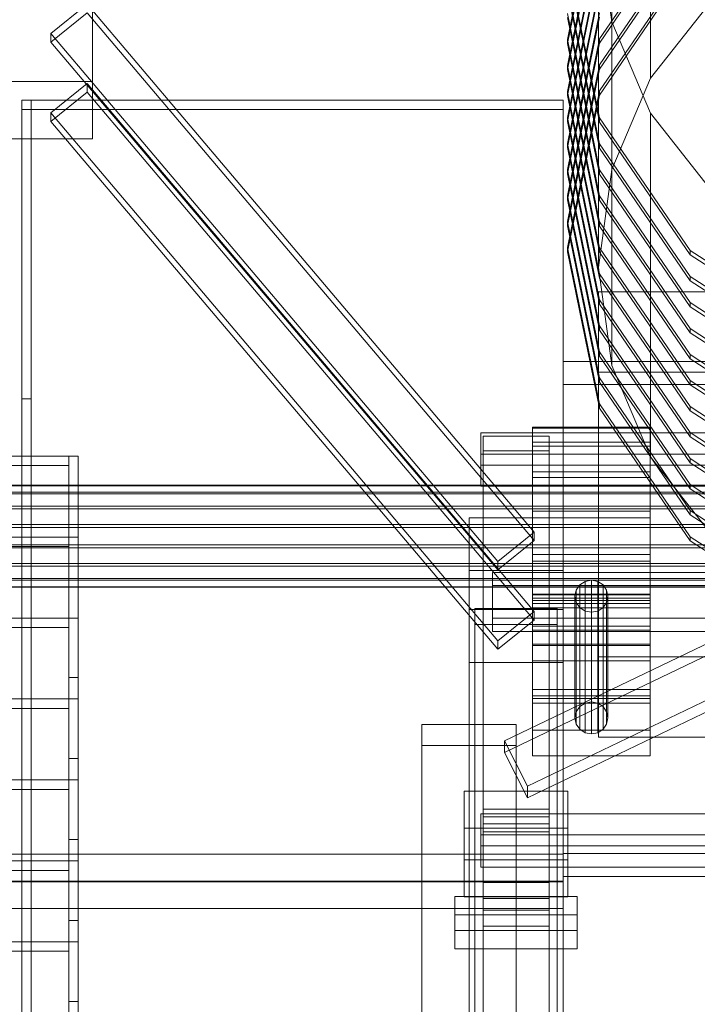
# Model space of a CAD drawing. Header units: millimetres. Extents: x -2233 to 61924, y -68080 to 6847.
# Tile 397 of 656: x 1269 to 1557, y -32699 to -32281. Entities that reach past the tile are written whole.
import ezdxf

# ---------------------------------------------------------------- set-up
doc = ezdxf.new("R2010")
doc.units = ezdxf.units.MM
doc.layers.add('frontal_C03', color=7, linetype='Continuous', lineweight=0)
doc.layers.add('frontal_C03-dry', color=7, linetype='Continuous', lineweight=0)

msp = doc.modelspace()

# ---------------------------------------------------------------- linework, layer by layer
at = {"layer": 'frontal_C03'}
for p, q in [((1537.106, -32305.56), (1537.106, -32159.585)), ((1300, -32181.172), (1300, -32306.935)), ((1520.622, -32344.338), (1520.622, -32198.364)), ((1300, -32331.296), (1300, -32205.534)), ((1515.365, -32222.633), (1501.8, -32289.085)), ((1501.8, -32290.882), (1515.365, -32224.43)), ((1515.365, -32233.675), (1501.8, -32300.127)), ((1553.994, -32232.548), (1515.365, -32288.883)), ((1515.365, -32290.68), (1553.994, -32234.344)), ((1501.8, -32301.924), (1515.365, -32235.471)), ((1515, -32239.978), (1520.622, -32281.592)), ((1515, -32385.953), (1515, -32239.978)), ((1515.365, -32244.716), (1501.8, -32311.169)), ((1501.8, -32312.965), (1515.365, -32246.513)), ((1553.994, -32243.589), (1515.365, -32299.925)), ((1515.365, -32301.721), (1553.994, -32245.386)), ((1553.994, -32254.631), (1515.365, -32310.966)), ((1515.365, -32255.758), (1501.8, -32322.21)), ((1501.8, -32255.96), (1515.365, -32322.413)), ((1501.8, -32324.007), (1515.365, -32257.555)), ((1515.365, -32324.209), (1501.8, -32257.757)), ((1515.365, -32312.763), (1553.994, -32256.428)), ((1515.365, -32266.8), (1501.8, -32333.252)), ((1501.8, -32267.002), (1515.365, -32333.454)), ((1501.8, -32335.049), (1515.365, -32268.596)), ((1515.365, -32335.251), (1501.8, -32268.799)), ((1282.29, -32286.596), (1297.71, -32274.184)), ((1297.71, -32274.184), (1487.71, -32498.309)), ((1537.106, -32305.56), (1563.327, -32272.26)), ((1297.71, -32277.777), (1282.29, -32290.189)), ((1487.71, -32501.902), (1297.71, -32277.777)), ((1515.365, -32277.841), (1501.8, -32344.294)), ((1501.8, -32278.044), (1515.365, -32344.496)), ((1501.8, -32346.09), (1515.365, -32279.638)), ((1515.365, -32346.293), (1501.8, -32279.84)), ((1520.622, -32281.592), (1537.106, -32320.371)), ((1520.622, -32427.567), (1520.622, -32281.592)), ((1282.29, -32290.189), (1282.29, -32286.596)), ((1472.29, -32510.721), (1282.29, -32286.596)), ((1515.365, -32288.883), (1501.8, -32355.335)), ((1515.365, -32290.68), (1515.365, -32288.883)), ((1472.29, -32514.314), (1282.29, -32290.189)), ((1501.8, -32289.085), (1515.365, -32355.538)), ((1501.8, -32290.882), (1501.8, -32289.085)), ((1501.8, -32357.132), (1515.365, -32290.68)), ((1515.365, -32357.334), (1501.8, -32290.882)), ((1515.365, -32299.925), (1501.8, -32366.377)), ((1501.8, -32300.127), (1515.365, -32366.579)), ((1501.8, -32301.924), (1501.8, -32300.127)), ((1515.365, -32301.721), (1515.365, -32299.925)), ((1501.8, -32368.174), (1515.365, -32301.721)), ((1515.365, -32368.376), (1501.8, -32301.924)), ((1520.622, -32344.338), (1537.106, -32305.56)), ((1300, -32306.935), (-1300, -32306.935)), ((1282.29, -32320.282), (1297.71, -32307.87)), ((1297.71, -32307.87), (1297.71, -32311.463)), ((1297.71, -32307.87), (1487.71, -32531.995)), ((1300, -32331.296), (1300, -32306.935)), ((1297.71, -32311.463), (1282.29, -32323.876)), ((1487.71, -32535.588), (1297.71, -32311.463)), ((1515.365, -32310.966), (1501.8, -32377.419)), ((1501.8, -32311.169), (1515.365, -32377.621)), ((1501.8, -32312.965), (1501.8, -32311.169)), ((1501.8, -32379.215), (1515.365, -32312.763)), ((1515.365, -32379.418), (1501.8, -32312.965)), ((1515.365, -32312.763), (1515.365, -32310.966)), ((1270, -32441.623), (1270, -32314.944)), ((1270, -32314.944), (1270, -34875.113)), ((1274, -32314.944), (1270, -32314.944)), ((1270, -32314.944), (1500, -32314.944)), ((1270, -32318.841), (1270, -32314.944)), ((1274, -34875.113), (1274, -32314.944)), ((1274, -32314.944), (1274, -32441.623)), ((1500, -32314.944), (1500, -34875.113)), ((1500, -32314.944), (1500, -32318.841)), ((1500, -32318.841), (1270, -32318.841)), ((1270, -32318.841), (1270, -34879.011)), ((1282.29, -32323.876), (1282.29, -32320.282)), ((1472.29, -32544.407), (1282.29, -32320.282)), ((1500, -34879.011), (1500, -32318.841)), ((1501.8, -32322.21), (1515.365, -32388.663)), ((1501.8, -32324.007), (1501.8, -32322.21)), ((1537.106, -32320.371), (1563.327, -32353.67)), ((1537.106, -32466.345), (1537.106, -32320.371)), ((1472.29, -32548.001), (1282.29, -32323.876)), ((1515.365, -32390.459), (1501.8, -32324.007)), ((1515.365, -32322.413), (1553.994, -32378.748)), ((1515.365, -32324.209), (1515.365, -32322.413)), ((1553.994, -32380.545), (1515.365, -32324.209)), ((-1300, -32331.296), (1300, -32331.296)), ((1501.8, -32333.252), (1515.365, -32399.704)), ((1501.8, -32335.049), (1501.8, -32333.252)), ((1515.365, -32333.454), (1553.994, -32389.79)), ((1515.365, -32335.251), (1515.365, -32333.454)), ((1515.365, -32401.501), (1501.8, -32335.049)), ((1553.994, -32391.586), (1515.365, -32335.251)), ((1501.8, -32344.294), (1515.365, -32410.746)), ((1501.8, -32346.09), (1501.8, -32344.294)), ((1515.365, -32412.543), (1501.8, -32346.09)), ((1515, -32385.953), (1520.622, -32344.338)), ((1515.365, -32344.496), (1553.994, -32400.832)), ((1515.365, -32346.293), (1515.365, -32344.496)), ((1553.994, -32402.628), (1515.365, -32346.293)), ((1501.8, -32355.335), (1515.365, -32421.788)), ((1501.8, -32357.132), (1501.8, -32355.335)), ((1515.365, -32355.538), (1553.994, -32411.873)), ((1515.365, -32357.334), (1515.365, -32355.538)), ((1515.365, -32423.584), (1501.8, -32357.132)), ((1553.994, -32413.67), (1515.365, -32357.334)), ((1501.8, -32366.377), (1515.365, -32432.829)), ((1501.8, -32368.174), (1501.8, -32366.377)), ((1515.365, -32434.626), (1501.8, -32368.174)), ((1515.365, -32366.579), (1553.994, -32422.915)), ((1515.365, -32368.376), (1515.365, -32366.579)), ((1553.994, -32424.711), (1515.365, -32368.376)), ((1501.8, -32377.419), (1515.365, -32443.871)), ((1501.8, -32379.215), (1501.8, -32377.419)), ((1515.365, -32445.668), (1501.8, -32379.215)), ((1515.365, -32377.621), (1553.994, -32433.957)), ((1515.365, -32379.418), (1515.365, -32377.621)), ((1553.994, -32435.753), (1515.365, -32379.418)), ((1553.994, -32378.748), (1611.806, -32416.39)), ((1553.994, -32380.545), (1553.994, -32378.748)), ((1611.806, -32418.187), (1553.994, -32380.545)), ((1520.622, -32427.567), (1515, -32385.953)), ((1515.365, -32388.663), (1553.994, -32444.998)), ((1515.365, -32390.459), (1515.365, -32388.663)), ((1553.994, -32446.795), (1515.365, -32390.459)), ((1553.994, -32389.79), (1611.806, -32427.432)), ((1553.994, -32391.586), (1553.994, -32389.79)), ((1611.806, -32429.229), (1553.994, -32391.586)), ((1515, -32551.229), (1515, -32396.272)), ((1515, -32396.272), (1845, -32396.272)), ((1515, -32430.378), (1515, -32396.272)), ((1515.365, -32399.704), (1553.994, -32456.04)), ((1515.365, -32401.501), (1515.365, -32399.704)), ((1553.994, -32457.836), (1515.365, -32401.501)), ((1553.994, -32400.832), (1611.806, -32438.474)), ((1553.994, -32402.628), (1553.994, -32400.832)), ((1611.806, -32440.27), (1553.994, -32402.628)), ((1515.365, -32410.746), (1553.994, -32467.082)), ((1515.365, -32412.543), (1515.365, -32410.746)), ((1553.994, -32468.878), (1515.365, -32412.543)), ((1553.994, -32411.873), (1611.806, -32449.515)), ((1553.994, -32413.67), (1553.994, -32411.873)), ((1611.806, -32451.312), (1553.994, -32413.67)), ((1515.365, -32421.788), (1553.994, -32478.123)), ((1515.365, -32423.584), (1515.365, -32421.788)), ((1500, -32634.742), (1500, -32425.886)), ((1500, -32425.886), (1860, -32425.886)), ((1500, -32435.631), (1500, -32425.886)), ((1553.994, -32479.92), (1515.365, -32423.584)), ((1553.994, -32422.915), (1611.806, -32460.557)), ((1553.994, -32424.711), (1553.994, -32422.915)), ((1611.806, -32462.354), (1553.994, -32424.711)), ((1845, -32430.378), (1515, -32430.378)), ((1515, -32430.378), (1515, -32585.335)), ((1537.106, -32466.345), (1520.622, -32427.567)), ((1515.365, -32432.829), (1553.994, -32489.165)), ((1515.365, -32434.626), (1515.365, -32432.829)), ((1553.994, -32490.961), (1515.365, -32434.626)), ((1553.994, -32433.957), (1611.806, -32471.599)), ((1553.994, -32435.753), (1553.994, -32433.957)), ((1860, -32435.631), (1500, -32435.631)), ((1500, -32435.631), (1500, -32644.487)), ((1611.806, -32473.395), (1553.994, -32435.753)), ((1270, -35001.792), (1270, -32441.623)), ((1274, -32441.623), (1270, -32441.623)), ((1274, -32441.623), (1274, -35001.792)), ((1515.365, -32443.871), (1553.994, -32500.207)), ((1515.365, -32445.668), (1515.365, -32443.871)), ((1553.994, -32502.003), (1515.365, -32445.668)), ((1553.994, -32444.998), (1611.806, -32482.64)), ((1553.994, -32446.795), (1553.994, -32444.998)), ((1611.806, -32484.437), (1553.994, -32446.795)), ((1487, -32460.151), (1487, -32453.648)), ((1487, -32453.648), (1487, -32454.201)), ((1537, -32453.648), (1487, -32453.648)), ((1487, -32454.201), (1487, -32461.726)), ((1537, -32454.201), (1487, -32454.201)), ((1537, -32454.201), (1537, -32453.648)), ((1537, -32453.648), (1537, -32460.151)), ((1537, -32461.726), (1537, -32454.201)), ((1553.994, -32456.04), (1611.806, -32493.682)), ((1553.994, -32457.836), (1553.994, -32456.04)), ((1465, -32465.123), (1465, -32456.14)), ((1465, -32456.14), (1845, -32456.14)), ((1465, -32469.782), (1465, -32456.14)), ((1466, -32463.775), (1466, -32457.487)), ((1466, -32457.487), (1494, -32457.487)), ((1466, -32615.836), (1466, -32457.487)), ((1475.132, -32586.921), (1742.632, -32458.293)), ((1487, -32472.722), (1487, -32460.151)), ((1537, -32460.151), (1487, -32460.151)), ((1494, -32457.487), (1494, -32463.775)), ((1494, -32457.487), (1494, -32615.836)), ((1537, -32460.151), (1537, -32472.722)), ((1611.806, -32495.479), (1553.994, -32457.836)), ((1494, -32463.775), (1466, -32463.775)), ((1466, -32463.775), (1466, -32622.124)), ((1742.632, -32463.234), (1475.132, -32591.862)), ((1487, -32461.726), (1487, -32475.078)), ((1537, -32461.726), (1487, -32461.726)), ((1494, -32622.124), (1494, -32463.775)), ((1537, -32475.078), (1537, -32461.726)), ((1845, -32465.123), (1465, -32465.123)), ((1465, -32465.123), (1465, -32478.765)), ((1563.327, -32499.645), (1537.106, -32466.345)), ((1553.994, -32467.082), (1611.806, -32504.724)), ((1553.994, -32468.878), (1553.994, -32467.082)), ((1845, -32469.782), (1465, -32469.782)), ((1465, -32469.782), (1465, -32478.765)), ((1487, -32489.445), (1487, -32472.722)), ((1537, -32472.722), (1487, -32472.722)), ((1537, -32472.722), (1537, -32489.445)), ((1611.806, -32506.52), (1553.994, -32468.878)), ((1487, -32475.078), (1487, -32492.225)), ((1537, -32475.078), (1487, -32475.078)), ((1537, -32492.225), (1537, -32475.078)), ((1570, -32478.303), (-1570, -32478.303)), ((1570, -32478.562), (-1570, -32478.562)), ((1465, -32478.765), (1845, -32478.765)), ((1484.868, -32606.146), (1752.368, -32477.518)), ((1553.994, -32478.123), (1611.806, -32515.765)), ((1553.994, -32479.92), (1553.994, -32478.123)), ((1611.806, -32517.562), (1553.994, -32479.92)), ((1570, -32481.347), (-1570, -32481.347)), ((1570, -32482.085), (-1570, -32482.085)), ((1484.868, -32611.087), (1752.368, -32482.458)), ((1570, -32487.231), (-1570, -32487.231)), ((1570, -32488.335), (-1570, -32488.335)), ((1487, -32507.775), (1487, -32489.445)), ((1487, -32489.445), (1537, -32489.445)), ((1537, -32489.445), (1537, -32507.775)), ((1553.994, -32489.165), (1611.806, -32526.807)), ((1553.994, -32490.961), (1553.994, -32489.165)), ((1500, -32492.159), (1460, -32492.159)), ((1460, -32492.159), (1460, -32531.137)), ((1460, -32514.617), (1460, -32492.159)), ((1487, -32492.225), (1487, -32510.555)), ((1537, -32492.225), (1487, -32492.225)), ((1500, -32531.137), (1500, -32492.159)), ((1500, -32492.159), (1500, -32514.617)), ((1537, -32510.555), (1537, -32492.225)), ((1611.806, -32528.604), (1553.994, -32490.961)), ((-1570, -32495.059), (1570, -32495.059)), ((1570, -32496.361), (-1570, -32496.361)), ((1487.71, -32498.309), (1472.29, -32510.721)), ((1472.29, -32514.314), (1487.71, -32501.902)), ((1487.71, -32501.902), (1487.71, -32498.309)), ((1553.994, -32500.207), (1611.806, -32537.849)), ((1553.994, -32502.003), (1553.994, -32500.207)), ((1611.806, -32539.645), (1553.994, -32502.003)), ((1570, -32503.639), (-1570, -32503.639)), ((1570, -32504.941), (-1570, -32504.941)), ((1487, -32524.922), (1487, -32507.775)), ((1537, -32507.775), (1487, -32507.775)), ((1537, -32507.775), (1537, -32524.922)), ((1570, -32511.665), (-1570, -32511.665)), ((1570, -32512.769), (-1570, -32512.769)), ((1500, -32514.617), (1460, -32514.617)), ((1460, -32514.617), (1460, -32553.595)), ((1460, -32739.193), (1460, -32514.617)), ((1472.29, -32510.721), (1472.29, -32514.314)), ((1487, -32510.555), (1487, -32527.278)), ((1537, -32510.555), (1487, -32510.555)), ((1487, -32567.792), (1487, -32511.648)), ((1487, -32511.648), (1537, -32511.648)), ((1487, -32526.265), (1487, -32511.648)), ((1500, -32553.595), (1500, -32514.617)), ((1500, -32514.617), (1500, -32739.193)), ((1537, -32527.278), (1537, -32510.555)), ((1537, -32511.648), (1537, -32567.792)), ((1537, -32511.648), (1537, -32526.265)), ((1570, -32517.915), (-1570, -32517.915)), ((1570, -32518.653), (-1570, -32518.653)), ((1470, -32520.993), (1470, -32515.378)), ((1470, -32515.378), (1873, -32515.378)), ((1470, -32534.867), (1470, -32515.378)), ((1512, -32518.682), (1509.321, -32519.202)), ((1514.679, -32519.202), (1512, -32518.682)), ((1512, -32570.335), (1512, -32518.682)), ((1570, -32521.438), (-1570, -32521.438)), ((1570, -32521.697), (-1570, -32521.697)), ((1873, -32520.993), (1470, -32520.993)), ((1470, -32520.993), (1470, -32540.482)), ((1505.533, -32522.893), (1505, -32525.504)), ((1507.05, -32520.68), (1505.533, -32522.893)), ((1505.533, -32574.546), (1505.533, -32522.893)), ((1509.321, -32519.202), (1507.05, -32520.68)), ((1507.05, -32572.333), (1507.05, -32520.68)), ((1509.321, -32570.854), (1509.321, -32519.202)), ((1516.95, -32520.68), (1514.679, -32519.202)), ((1514.679, -32570.854), (1514.679, -32519.202)), ((1518.467, -32522.893), (1516.95, -32520.68)), ((1516.95, -32572.333), (1516.95, -32520.68)), ((1519, -32525.504), (1518.467, -32522.893)), ((1518.467, -32574.546), (1518.467, -32522.893)), ((1487, -32565.037), (1487, -32524.613)), ((1487, -32524.613), (1537, -32524.613)), ((1487, -32530.46), (1487, -32524.613)), ((1487, -32538.274), (1487, -32524.922)), ((1537, -32524.922), (1487, -32524.922)), ((1537, -32526.265), (1487, -32526.265)), ((1487, -32526.265), (1487, -32582.409)), ((1505, -32525.504), (1505.533, -32528.114)), ((1505, -32577.156), (1505, -32525.504)), ((1518.467, -32528.114), (1519, -32525.504)), ((1519, -32525.504), (1519, -32577.156)), ((1537, -32524.613), (1537, -32565.037)), ((1537, -32524.613), (1537, -32530.46)), ((1537, -32524.922), (1537, -32538.274)), ((1537, -32582.409), (1537, -32526.265)), ((1460, -32531.137), (1500, -32531.137)), ((1460, -32553.595), (1460, -32531.137)), ((1462.5, -32537.475), (1462.5, -32530.737)), ((1462.5, -32530.737), (1497.5, -32530.737)), ((1462.5, -32856.206), (1462.5, -32530.737)), ((1487, -32527.278), (1487, -32539.849)), ((1537, -32527.278), (1487, -32527.278)), ((1487, -32568.935), (1487, -32528.511)), ((1487, -32528.511), (1537, -32528.511)), ((1487, -32552.872), (1487, -32528.511)), ((1537, -32530.46), (1487, -32530.46)), ((1487, -32530.46), (1487, -32570.884)), ((1497.5, -32530.737), (1497.5, -32537.475)), ((1497.5, -32530.737), (1497.5, -32856.206)), ((1500, -32553.595), (1500, -32531.137)), ((1505.533, -32528.114), (1507.05, -32530.327)), ((1505.533, -32579.767), (1505.533, -32528.114)), ((1507.05, -32530.327), (1509.321, -32531.806)), ((1507.05, -32581.98), (1507.05, -32530.327)), ((1514.679, -32531.806), (1516.95, -32530.327)), ((1516.95, -32530.327), (1518.467, -32528.114)), ((1516.95, -32581.98), (1516.95, -32530.327)), ((1518.467, -32579.767), (1518.467, -32528.114)), ((1537, -32539.849), (1537, -32527.278)), ((1537, -32528.511), (1537, -32568.935)), ((1537, -32528.511), (1537, -32552.872)), ((1537, -32570.884), (1537, -32530.46)), ((1873, -32534.867), (1470, -32534.867)), ((1470, -32534.867), (1470, -32540.482)), ((1487.71, -32531.995), (1472.29, -32544.407)), ((1487.71, -32535.588), (1487.71, -32531.995)), ((1509.321, -32531.806), (1512, -32532.325)), ((1509.321, -32583.458), (1509.321, -32531.806)), ((1512, -32532.325), (1514.679, -32531.806)), ((1512, -32583.977), (1512, -32532.325)), ((1514.679, -32583.458), (1514.679, -32531.806)), ((1497.5, -32537.475), (1462.5, -32537.475)), ((1462.5, -32862.943), (1462.5, -32537.475)), ((1472.29, -32548.001), (1487.71, -32535.588)), ((1487, -32545.799), (1487, -32538.274)), ((1537, -32538.274), (1487, -32538.274)), ((1497.5, -32862.943), (1497.5, -32537.475)), ((1537, -32538.274), (1537, -32545.799)), ((1470, -32540.482), (1873, -32540.482)), ((1487, -32539.849), (1487, -32546.352)), ((1537, -32539.849), (1487, -32539.849)), ((1537, -32546.352), (1537, -32539.849)), ((1472.29, -32544.407), (1472.29, -32548.001)), ((1487, -32546.352), (1487, -32545.799)), ((1537, -32545.799), (1487, -32545.799)), ((1537, -32546.352), (1487, -32546.352)), ((1537, -32545.799), (1537, -32546.352)), ((1845, -32551.229), (1515, -32551.229)), ((1515, -32551.229), (1515, -32585.335)), ((1460, -32553.595), (1500, -32553.595)), ((1460, -32778.171), (1460, -32553.595)), ((1537, -32552.872), (1487, -32552.872)), ((1487, -32552.872), (1487, -32593.296)), ((1500, -32778.171), (1500, -32553.595)), ((1537, -32593.296), (1537, -32552.872)), ((1537, -32565.037), (1487, -32565.037)), ((1487, -32565.037), (1487, -32570.884)), ((1537, -32567.792), (1487, -32567.792)), ((1487, -32567.792), (1487, -32582.409)), ((1537, -32568.935), (1487, -32568.935)), ((1487, -32568.935), (1487, -32593.296)), ((1537, -32570.884), (1537, -32565.037)), ((1537, -32582.409), (1537, -32567.792)), ((1537, -32593.296), (1537, -32568.935)), ((1487, -32570.884), (1537, -32570.884)), ((1505.533, -32574.546), (1507.05, -32572.333)), ((1507.05, -32572.333), (1509.321, -32570.854)), ((1509.321, -32570.854), (1512, -32570.335)), ((1512, -32570.335), (1514.679, -32570.854)), ((1514.679, -32570.854), (1516.95, -32572.333)), ((1516.95, -32572.333), (1518.467, -32574.546)), ((1505, -32577.156), (1505.533, -32574.546)), ((1505.533, -32579.767), (1505, -32577.156)), ((1518.467, -32574.546), (1519, -32577.156)), ((1519, -32577.156), (1518.467, -32579.767)), ((1440, -32588.927), (1440, -32579.944)), ((1440, -32579.944), (1480, -32579.944)), ((1440, -32926.85), (1440, -32579.944)), ((1480, -32579.944), (1480, -32588.927)), ((1480, -32579.944), (1480, -32926.85)), ((1507.05, -32581.98), (1505.533, -32579.767)), ((1518.467, -32579.767), (1516.95, -32581.98)), ((1487, -32582.409), (1537, -32582.409)), ((1509.321, -32583.458), (1507.05, -32581.98)), ((1512, -32583.977), (1509.321, -32583.458)), ((1514.679, -32583.458), (1512, -32583.977)), ((1516.95, -32581.98), (1514.679, -32583.458)), ((1515, -32585.335), (1845, -32585.335)), ((1480, -32588.927), (1440, -32588.927)), ((1440, -32588.927), (1440, -32935.833)), ((1484.868, -32606.146), (1475.132, -32586.921)), ((1475.132, -32586.921), (1475.132, -32591.862)), ((1480, -32935.833), (1480, -32588.927)), ((1475.132, -32591.862), (1484.868, -32611.087)), ((1487, -32593.296), (1537, -32593.296)), ((1484.868, -32611.087), (1484.868, -32606.146)), ((1458, -32623.917), (1458, -32608.197)), ((1458, -32608.197), (1502, -32608.197)), ((1458, -32637.43), (1458, -32608.197)), ((1502, -32608.197), (1502, -32623.917)), ((1502, -32608.197), (1502, -32637.43)), ((1465, -32626.818), (1465, -32617.835)), ((1465, -32617.835), (1845, -32617.835)), ((1465, -32631.477), (1465, -32617.835)), ((1494, -32615.836), (1466, -32615.836)), ((1466, -32615.836), (1466, -32622.124)), ((1494, -32622.124), (1494, -32615.836)), ((1466, -32625.47), (1466, -32619.182)), ((1466, -32619.182), (1494, -32619.182)), ((1466, -32777.531), (1466, -32619.182)), ((1466, -32622.124), (1494, -32622.124)), ((1494, -32619.182), (1494, -32625.47)), ((1494, -32619.182), (1494, -32777.531)), ((1502, -32623.917), (1458, -32623.917)), ((1458, -32623.917), (1458, -32653.151)), ((1845, -32626.818), (1465, -32626.818)), ((1465, -32626.818), (1465, -32640.46)), ((1494, -32625.47), (1466, -32625.47)), ((1466, -32625.47), (1466, -32783.819)), ((1494, -32783.819), (1494, -32625.47)), ((1502, -32653.151), (1502, -32623.917)), ((1845, -32631.477), (1465, -32631.477)), ((1465, -32631.477), (1465, -32640.46)), ((-1500, -32635.017), (1500, -32635.017)), ((1860, -32634.742), (1500, -32634.742)), ((1500, -32634.742), (1500, -32644.487)), ((1500, -32635.017), (1500, -32646.426)), ((1500, -32635.017), (1500, -32646.711)), ((1502, -32637.43), (1458, -32637.43)), ((1458, -32637.43), (1458, -32653.151)), ((1502, -32653.151), (1502, -32637.43)), ((1465, -32640.46), (1845, -32640.46)), ((1500, -32646.426), (-1500, -32646.426)), ((1500, -32646.711), (-1500, -32646.711)), ((1466, -32653.835), (1466, -32647.097)), ((1466, -32647.097), (1494, -32647.097)), ((1466, -32658.791), (1466, -32647.097)), ((1494, -32647.097), (1494, -32653.835)), ((1494, -32647.097), (1494, -32658.791)), ((1500, -32644.487), (1860, -32644.487)), ((1500, -32658.119), (1500, -32646.426)), ((1500, -32658.119), (1500, -32646.711)), ((1454, -32667.397), (1454, -32653.024)), ((1454, -32653.024), (1506, -32653.024)), ((1454, -32660.82), (1454, -32653.024)), ((1458, -32653.151), (1502, -32653.151)), ((1494, -32653.835), (1466, -32653.835)), ((1466, -32653.835), (1466, -32665.528)), ((1494, -32665.528), (1494, -32653.835)), ((1506, -32653.024), (1506, -32667.397)), ((1506, -32653.024), (1506, -32660.82)), ((-1500, -32658.119), (1500, -32658.119)), ((1506, -32660.82), (1454, -32660.82)), ((1454, -32660.82), (1454, -32675.193)), ((1494, -32658.791), (1466, -32658.791)), ((1466, -32658.791), (1466, -32665.528)), ((1494, -32665.528), (1494, -32658.791)), ((1506, -32675.193), (1506, -32660.82)), ((1506, -32667.397), (1454, -32667.397)), ((1454, -32667.397), (1454, -32675.193)), ((1466, -32665.528), (1494, -32665.528)), ((1506, -32675.193), (1506, -32667.397)), ((1454, -32675.193), (1506, -32675.193))]:
    msp.add_line(p, q, dxfattribs=at)
at = {"layer": 'frontal_C03-dry'}
for p, q in [((-1290, -32466), (1290, -32466)), ((1290, -32466), (1290, -32500.375)), ((1290, -32466), (1290, -32470)), ((1290, -32466), (1290, -32560)), ((1294, -32466), (1290, -32466)), ((1294, -32466), (1294, -32500.375)), ((1294, -32560), (1294, -32466)), ((1290, -32470), (-1290, -32470)), ((1290, -32504.375), (1290, -32470)), ((1290, -32500.375), (-1290, -32500.375)), ((1290, -32500.375), (1290, -32504.375)), ((1290, -32594.375), (1290, -32500.375)), ((1294, -32500.375), (1290, -32500.375)), ((1290, -32500.375), (1290, -32534.75)), ((1294, -32500.375), (1294, -32594.375)), ((1294, -32500.375), (1294, -32534.75)), ((-1290, -32504.375), (1290, -32504.375)), ((1290, -32538.75), (1290, -32504.375)), ((1290, -32534.75), (-1290, -32534.75)), ((1290, -32534.75), (1290, -32538.75)), ((1290, -32628.75), (1290, -32534.75)), ((1294, -32534.75), (1290, -32534.75)), ((1290, -32534.75), (1290, -32569.125)), ((1294, -32534.75), (1294, -32628.75)), ((1294, -32534.75), (1294, -32569.125)), ((-1290, -32538.75), (1290, -32538.75)), ((1290, -32573.125), (1290, -32538.75)), ((1290, -32560), (1290, -32594.375)), ((1290, -32560), (1294, -32560)), ((1294, -32594.375), (1294, -32560)), ((1290, -32569.125), (-1290, -32569.125)), ((-1290, -32573.125), (1290, -32573.125)), ((1290, -32569.125), (1290, -32573.125)), ((1290, -32663.125), (1290, -32569.125)), ((1294, -32569.125), (1290, -32569.125)), ((1290, -32569.125), (1290, -32603.5)), ((1290, -32607.5), (1290, -32573.125)), ((1294, -32569.125), (1294, -32663.125)), ((1294, -32569.125), (1294, -32603.5)), ((1294, -32594.375), (1290, -32594.375)), ((1290, -32594.375), (1290, -32628.75)), ((1294, -32628.75), (1294, -32594.375)), ((1290, -32603.5), (-1290, -32603.5)), ((1290, -32603.5), (1290, -32607.5)), ((1290, -32697.5), (1290, -32603.5)), ((1294, -32603.5), (1290, -32603.5)), ((1290, -32603.5), (1290, -32637.875)), ((1294, -32603.5), (1294, -32697.5)), ((1294, -32603.5), (1294, -32637.875)), ((-1290, -32607.5), (1290, -32607.5)), ((1290, -32641.875), (1290, -32607.5)), ((1294, -32628.75), (1290, -32628.75)), ((1290, -32628.75), (1290, -32663.125)), ((1294, -32663.125), (1294, -32628.75)), ((1290, -32637.875), (-1290, -32637.875)), ((1290, -32637.875), (1290, -32641.875)), ((1290, -32731.875), (1290, -32637.875)), ((1294, -32637.875), (1290, -32637.875)), ((1290, -32637.875), (1290, -32672.25)), ((1294, -32637.875), (1294, -32731.875)), ((1294, -32637.875), (1294, -32672.25)), ((-1290, -32641.875), (1290, -32641.875)), ((1290, -32676.25), (1290, -32641.875)), ((1294, -32663.125), (1290, -32663.125)), ((1290, -32663.125), (1290, -32697.5)), ((1294, -32697.5), (1294, -32663.125)), ((1290, -32672.25), (-1290, -32672.25)), ((1290, -32672.25), (1290, -32676.25)), ((1290, -32766.25), (1290, -32672.25)), ((1294, -32672.25), (1290, -32672.25)), ((1290, -32672.25), (1290, -32706.625)), ((1294, -32672.25), (1294, -32766.25)), ((1294, -32672.25), (1294, -32706.625)), ((-1290, -32676.25), (1290, -32676.25)), ((1290, -32710.625), (1290, -32676.25)), ((1294, -32697.5), (1290, -32697.5)), ((1290, -32697.5), (1290, -32731.875)), ((1294, -32731.875), (1294, -32697.5))]:
    msp.add_line(p, q, dxfattribs=at)

doc.saveas('drawing.dxf')
